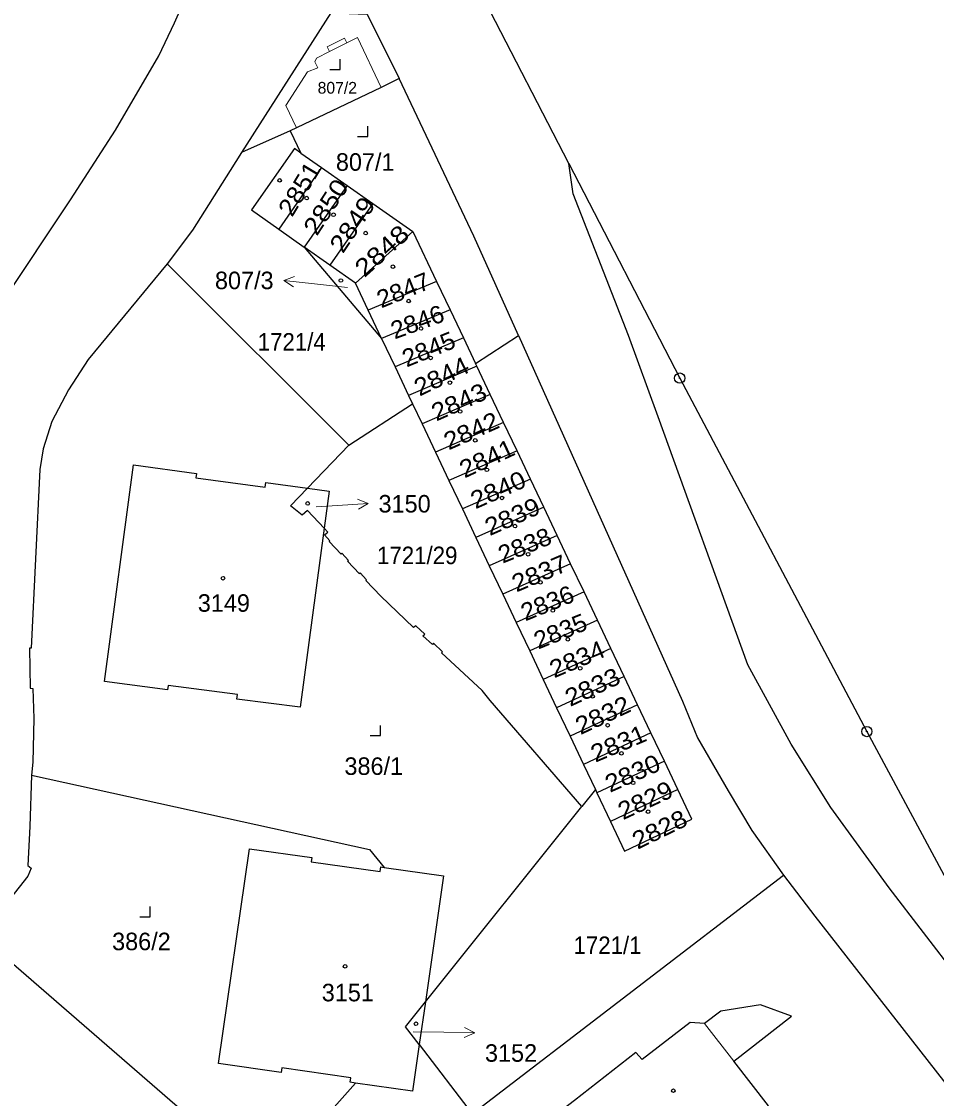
# Model space of a CAD drawing. Extents: x -679733 to -673243, y -1075091 to -1066557.
# Drawn here: x -676746.3 to -676657.5, y -1071850.5 to -1071746 of the extents above; entities that cross this region are included whole.
import ezdxf
from ezdxf.enums import TextEntityAlignment as Align

# ---------------------------------------------------------------- set-up
doc = ezdxf.new("R2010")
doc.units = 0
doc.header["$LTSCALE"] = 0.68
for name, color, linetype, lineweight in [('1', 7, 'Continuous', 25), ('3', 7, 'Continuous', 25), ('4', 7, 'Continuous', 13), ('5', 7, 'Continuous', 25), ('7', 7, 'Continuous', 13), ('8', 7, 'Continuous', 25)]:
    doc.layers.add(name, color=color, linetype=linetype, lineweight=lineweight)
doc.layers.add('2', color=7, linetype='Continuous')

msp = doc.modelspace()

# ---------------------------------------------------------------- linework, layer by layer
at = {"layer": '1'}
for p, q in [((-676716.3, -1071745.18), (-676724.98, -1071758.74)), ((-676720.25, -1071756.63), (-676724.98, -1071758.74)), ((-676714.73, -1071761.95), (-676718.9, -1071767.92)), ((-676712.23, -1071763.7), (-676716.41, -1071769.68)), ((-676708.34, -1071766.42), (-676713.93, -1071771.42)), ((-676706.04, -1071771.27), (-676712.69, -1071774.04)), ((-676703.44, -1071776.74), (-676710.07, -1071779.55)), ((-676710.07, -1071779.55), (-676708.77, -1071782.31)), ((-676702.14, -1071779.48), (-676702.27, -1071779.21)), ((-676714.55, -1071787.16), (-676708.37, -1071783.15)), ((-676694.34, -1071795.91), (-676695.64, -1071793.17)), ((-676698.32, -1071804.36), (-676697.01, -1071807.11)), ((-676697.01, -1071807.11), (-676695.7, -1071809.87)), ((-676695.7, -1071809.87), (-676694.4, -1071812.62)), ((-676694.4, -1071812.62), (-676693.09, -1071815.38)), ((-676693.09, -1071815.38), (-676691.78, -1071818.14)), ((-676690.63, -1071820.57), (-676691.95, -1071822.2)), ((-676702.61, -1071852.03), (-676672.38, -1071828.88))]:
    msp.add_line(p, q, dxfattribs=at)
for points in [[(-676693.21, -1071759.8), (-676701.32, -1071744.09), (-676717.48, -1071721.4)], [(-676755.36, -1071799.42), (-676754.79, -1071796.28), (-676754.47, -1071792.26), (-676753.92, -1071788.28), (-676751.72, -1071780.58), (-676748.21, -1071773.29), (-676741.58, -1071763.33), (-676737.2, -1071756.59), (-676733.02, -1071749.38), (-676731.47, -1071746.17), (-676730.54, -1071744.07)], [(-676716.3, -1071745.18), (-676712.79, -1071745.31), (-676709.69, -1071751.58)], [(-676709.69, -1071751.58), (-676711.43, -1071752.43), (-676719.64, -1071756.35), (-676720.25, -1071756.63), (-676719.21, -1071758.81), (-676717.23, -1071760.2), (-676714.73, -1071761.95), (-676712.23, -1071763.7), (-676708.34, -1071766.42)], [(-676698.11, -1071776.51), (-676702.42, -1071766.86), (-676709.69, -1071751.58)], [(-676724.98, -1071758.74), (-676726.07, -1071760.49), (-676729.74, -1071766.29), (-676732.19, -1071769.55)], [(-676719.21, -1071758.81), (-676719.85, -1071758.36), (-676724.01, -1071764.32), (-676721.37, -1071766.18)], [(-676717.23, -1071760.2), (-676721.37, -1071766.18), (-676718.9, -1071767.92)], [(-676536.59, -1072122.5), (-676533.92, -1072098.22), (-676545.12, -1072067.43), (-676565.16, -1072040.09), (-676600.33, -1072005.09), (-676616.66, -1071979.22), (-676622.81, -1071969.28), (-676636.28, -1071948.34), (-676643.38, -1071915.55), (-676643.27, -1071912.66), (-676641.57, -1071878.93), (-676640.51, -1071869.39), (-676644.08, -1071858.21), (-676648.12, -1071848.64), (-676652.14, -1071843.11), (-676662.12, -1071830.1), (-676667.77, -1071822.29), (-676671.63, -1071816.16), (-676675.84, -1071808.46), (-676684.53, -1071784.41), (-676687.42, -1071776.51), (-676692.78, -1071762.77), (-676693.21, -1071759.8)], [(-676693.21, -1071759.8), (-676682.45, -1071780.64), (-676664.29, -1071814.93), (-676647.47, -1071846.25), (-676640.24, -1071862.09), (-676636.02, -1071877.65), (-676635.05, -1071901.27), (-676635.17, -1071919.29), (-676633.29, -1071941.26), (-676629.86, -1071950.91), (-676620.91, -1071965.54), (-676603.92, -1071990.64), (-676585.08, -1072007.38), (-676570.01, -1072017.31), (-676553.76, -1072031.84)], [(-676708.34, -1071766.42), (-676706.04, -1071771.27), (-676704.74, -1071774.01), (-676703.44, -1071776.74), (-676702.27, -1071779.21), (-676698.11, -1071776.51)], [(-676716.41, -1071769.68), (-676718.9, -1071767.92), (-676711.38, -1071776.8)], [(-676732.19, -1071769.55), (-676739.85, -1071778.82), (-676741.77, -1071781.78), (-676743.4, -1071784.84), (-676744.23, -1071787.5), (-676744.54, -1071789.51), (-676745.41, -1071806.85), (-676745.56, -1071806.83), (-676745.48, -1071810.72), (-676745.22, -1071810.74), (-676745.14, -1071813.68), (-676745.24, -1071817.89), (-676745.36, -1071819.18)], [(-676716.97, -1071795.21), (-676719.3, -1071812.58), (-676725.43, -1071811.78), (-676725.37, -1071811.33), (-676732.1, -1071810.45), (-676732.16, -1071810.89), (-676738.27, -1071810.09), (-676735.46, -1071789.06), (-676729.36, -1071789.88), (-676729.42, -1071790.32), (-676722.68, -1071791.22), (-676722.62, -1071790.78), (-676718.59, -1071791.32), (-676714.55, -1071787.16), (-676732.19, -1071769.55)], [(-676711.38, -1071776.8), (-676712.69, -1071774.04), (-676713.93, -1071771.42), (-676716.41, -1071769.68)], [(-676704.74, -1071774.01), (-676711.38, -1071776.8), (-676710.07, -1071779.55)], [(-676698.11, -1071776.51), (-676682.18, -1071812), (-676680.72, -1071815.55), (-676677.74, -1071820.7), (-676675.45, -1071824.52), (-676672.38, -1071828.88)], [(-676700.84, -1071782.22), (-676702.14, -1071779.48), (-676708.77, -1071782.31)], [(-676698.24, -1071787.69), (-676699.54, -1071784.96), (-676700.84, -1071782.22), (-676707.46, -1071785.06), (-676706.16, -1071787.82)], [(-676708.77, -1071782.31), (-676708.37, -1071783.15), (-676707.46, -1071785.06)], [(-676699.54, -1071784.96), (-676706.16, -1071787.82), (-676704.85, -1071790.58)], [(-676695.64, -1071793.17), (-676696.94, -1071790.43), (-676698.24, -1071787.69), (-676704.85, -1071790.58), (-676703.54, -1071793.33)], [(-676696.94, -1071790.43), (-676703.54, -1071793.33), (-676702.24, -1071796.09)], [(-676716.97, -1071795.21), (-676718.59, -1071793.49), (-676719.08, -1071793.95), (-676720.24, -1071793.02), (-676718.59, -1071791.32)], [(-676718.59, -1071791.32), (-676716.48, -1071791.6), (-676716.97, -1071795.21)], [(-676695.64, -1071793.17), (-676702.24, -1071796.09), (-676700.93, -1071798.84)], [(-676691.95, -1071822.2), (-676700.84, -1071811.92), (-676701.62, -1071810.96), (-676705.57, -1071807.3), (-676705.46, -1071807.19), (-676706.34, -1071806.37), (-676706.45, -1071806.49), (-676707.37, -1071805.64), (-676707.2, -1071805.5), (-676708.06, -1071804.68), (-676708.28, -1071804.84), (-676711.47, -1071801.81), (-676712.92, -1071800.28), (-676712.84, -1071800.21), (-676713.45, -1071799.54), (-676713.53, -1071799.62), (-676714.69, -1071798.41), (-676714.61, -1071798.33), (-676715.24, -1071797.64), (-676715.32, -1071797.72), (-676716.48, -1071796.5), (-676716.4, -1071796.43), (-676716.94, -1071795.86), (-676716.6, -1071795.6), (-676716.97, -1071795.21)], [(-676693.04, -1071798.65), (-676694.34, -1071795.91), (-676700.93, -1071798.84), (-676699.62, -1071801.6)], [(-676691.74, -1071801.38), (-676693.04, -1071798.65), (-676699.62, -1071801.6), (-676698.32, -1071804.36)], [(-676690.44, -1071804.12), (-676691.74, -1071801.38), (-676698.32, -1071804.36)], [(-676689.14, -1071806.86), (-676690.44, -1071804.12), (-676697.01, -1071807.11)], [(-676687.84, -1071809.6), (-676689.14, -1071806.86), (-676695.7, -1071809.87)], [(-676686.54, -1071812.33), (-676687.84, -1071809.6), (-676694.4, -1071812.62)], [(-676685.24, -1071815.07), (-676686.54, -1071812.33), (-676693.09, -1071815.38)], [(-676683.94, -1071817.81), (-676685.24, -1071815.07), (-676691.78, -1071818.14), (-676690.63, -1071820.57), (-676690.48, -1071820.89)], [(-676682.64, -1071820.55), (-676683.94, -1071817.81), (-676690.48, -1071820.89), (-676689.17, -1071823.65)], [(-676745.36, -1071819.18), (-676745.52, -1071824.15), (-676745.73, -1071827.94), (-676745.4, -1071828.18), (-676745.72, -1071828.95), (-676750.3, -1071834.75)], [(-676745.36, -1071819.18), (-676712.55, -1071826.39), (-676711.13, -1071828.12)], [(-676711.13, -1071828.12), (-676705.37, -1071828.92), (-676707.13, -1071841.17), (-676691.95, -1071822.2)], [(-676713.91, -1071849.04), (-676714.44, -1071848.96), (-676714.37, -1071848.52), (-676721.06, -1071847.56), (-676721.12, -1071848), (-676727.21, -1071847.13), (-676724.21, -1071826.3), (-676718.15, -1071827.14), (-676718.21, -1071827.59), (-676711.52, -1071828.52), (-676711.46, -1071828.07), (-676711.13, -1071828.12)], [(-676672.38, -1071828.88), (-676669.33, -1071832.84), (-676653.63, -1071852.97)], [(-676750.3, -1071834.75), (-676731.46, -1071851.09), (-676722.53, -1071858.73), (-676713.91, -1071849.04)], [(-676707.73, -1071845.31), (-676709.05, -1071843.57), (-676707.13, -1071841.17)], [(-676707.13, -1071841.17), (-676707.73, -1071845.31), (-676702.61, -1071852.03)], [(-676707.73, -1071845.31), (-676708.38, -1071849.84), (-676713.91, -1071849.04)]]:
    msp.add_lwpolyline(points, dxfattribs=at)
for points in [[(-676689.17, -1071823.65), (-676687.8, -1071826.54), (-676681.28, -1071823.42), (-676682.64, -1071820.55)], [(-676691.3, -1071855.82), (-676688.8, -1071855.81), (-676685.38, -1071860.18), (-676681.7, -1071857.31), (-676681.39, -1071857.7), (-676679.94, -1071857.86), (-676678.17, -1071856.51), (-676677.97, -1071855.06), (-676678.24, -1071854.71), (-676673.85, -1071851.26), (-676677.19, -1071846.92), (-676671.6, -1071842.54), (-676674.61, -1071841.45), (-676678.45, -1071842.08), (-676680.06, -1071843.27), (-676681.44, -1071843.18), (-676686.09, -1071846.74), (-676686.71, -1071846.09), (-676692.65, -1071850.74), (-676694.72, -1071852.32), (-676691.7, -1071856.16)]]:
    msp.add_lwpolyline(points, close=True, dxfattribs=at)
at = {"layer": '3'}
for points in [[(-676716.421, -1071750.68), (-676715.42, -1071750.68), (-676715.42, -1071749.68)], [(-676713.721, -1071757.18), (-676712.72, -1071757.18), (-676712.72, -1071756.18)], [(-676712.481, -1071815.33), (-676711.48, -1071815.33), (-676711.48, -1071814.33)], [(-676734.841, -1071832.9), (-676733.84, -1071832.9), (-676733.84, -1071831.9)]]:
    msp.add_lwpolyline(points, dxfattribs=at)
at = {"layer": '4'}
for p, q in [((-676716.68, -1071748.51), (-676714.98, -1071747.66)), ((-676714.98, -1071747.66), (-676714.75, -1071748.11)), ((-676714.75, -1071748.11), (-676713.73, -1071747.59)), ((-676713.73, -1071747.59), (-676711.43, -1071752.43)), ((-676716.45, -1071748.96), (-676716.68, -1071748.51)), ((-676716.45, -1071748.96), (-676714.75, -1071748.11)), ((-676717.87, -1071749.96), (-676717.7, -1071749.58)), ((-676717.7, -1071749.58), (-676716.45, -1071748.96)), ((-676718.59, -1071750.93), (-676717.58, -1071750.52)), ((-676717.58, -1071750.52), (-676717.87, -1071749.96)), ((-676720.68, -1071754.19), (-676718.59, -1071750.93)), ((-676719.64, -1071756.35), (-676720.68, -1071754.19)), ((-676680.06, -1071843.27), (-676677.19, -1071846.92))]:
    msp.add_line(p, q, dxfattribs=at)
at = {"layer": '5'}
for centre in [(-676721.2768, -1071761.4492), (-676718.6568, -1071763.1692), (-676716.0468, -1071764.7892), (-676712.9268, -1071766.5692), (-676710.2868, -1071769.8292), (-676715.3368, -1071771.1692), (-676708.7568, -1071773.1592), (-676707.5568, -1071775.8192), (-676706.6268, -1071778.6792), (-676704.7568, -1071781.0792), (-676703.7568, -1071783.8792), (-676702.2968, -1071786.6792), (-676701.1668, -1071789.5392), (-676718.5568, -1071792.7992), (-676699.6968, -1071792.2692), (-676698.4368, -1071794.9992), (-676697.1668, -1071797.7292), (-676726.7768, -1071800.0592), (-676695.9668, -1071800.4592), (-676694.7668, -1071803.1892), (-676693.3068, -1071805.9892), (-676692.1068, -1071808.7892), (-676690.9068, -1071811.5192), (-676689.4468, -1071814.3192), (-676688.1068, -1071817.0492), (-676686.9768, -1071819.9092), (-676685.5168, -1071822.7092), (-676714.9268, -1071837.7192), (-676708.0468, -1071843.2892), (-676683.0668, -1071849.7792)]:
    msp.add_circle(centre, 0.175, dxfattribs=at)
at = {"layer": '7'}
for p, q in [((-676720.875, -1071771.176), (-676719.931, -1071771.779)), ((-676712.676, -1071792.801), (-676713.71, -1071792.371)), ((-676702.349, -1071844.152), (-676703.342, -1071843.634))]:
    msp.add_line(p, q, dxfattribs=at)
for points in [[(-676714.7, -1071771.85), (-676717.89, -1071771.49), (-676720.875, -1071771.176), (-676719.826, -1071770.783)], [(-676717.73, -1071793.14), (-676715.67, -1071793.01), (-676712.676, -1071792.801), (-676713.64, -1071793.37)], [(-676708.33, -1071844.07), (-676705.35, -1071844.1), (-676702.349, -1071844.152), (-676703.36, -1071844.636)]]:
    msp.add_lwpolyline(points, dxfattribs=at)
at = {"layer": '8'}
for centre, radius in [((-676682.45, -1071780.6399), 0.5), ((-676682.45, -1071780.6399), 0.0303), ((-676664.29, -1071814.9299), 0.5), ((-676664.29, -1071814.9299), 0.0303)]:
    msp.add_circle(centre, radius, dxfattribs=at)

# ---------------------------------------------------------------- texts
at = {"layer": '2'}
for s, height, p in [('807/2', 1.14, (-676717.59, -1071753.04)), ('807/1', 1.7, (-676715.82, -1071760.519)), ('3150', 1.7, (-676711.68, -1071793.68)), ('3149', 1.7, (-676729.22, -1071803.31)), ('386/1', 1.7, (-676714.99, -1071819.14)), ('386/2', 1.7, (-676737.54, -1071836.15)), ('3151', 1.7, (-676717.19, -1071841.11)), ('3152', 1.7, (-676701.35, -1071846.973))]:
    msp.add_text(s, height=height, dxfattribs=at).set_placement(p)
for s, rotation, width, p in [('2851', 59, 1.1, (-676720.071, -1071765.087)), ('2850', 57, 1.15, (-676717.667, -1071766.922)), ('2849', 56, 1.15, (-676715.145, -1071768.625)), ('2848', 42, 1.2, (-676713.051, -1071770.941)), ('2847', 22, 1.05, (-676711.421, -1071773.878)), ('2846', 20, 1.05, (-676710.119, -1071776.888)), ('2845', 22, 1.05, (-676708.961, -1071779.608)), ('2844', 26, 1.1, (-676707.707, -1071782.443)), ('2843', 24, 1.1, (-676706.074, -1071784.856)), ('2842', 24, 1.1, (-676704.874, -1071787.656)), ('2841', 25, 1.1, (-676703.33, -1071790.38)), ('2840', 24, 1.1, (-676702.274, -1071793.376)), ('2839', 24, 1.1, (-676700.884, -1071795.976)), ('2838', 22, 1.05, (-676699.641, -1071798.648)), ('2837', 23, 1.1, (-676698.297, -1071801.442)), ('2836', 22, 1.05, (-676697.441, -1071804.248)), ('2835', 22, 1.05, (-676696.181, -1071806.978)), ('2834', 23, 1.1, (-676694.637, -1071809.772)), ('2833', 25, 1.1, (-676693.08, -1071812.55)), ('2832', 25, 1.1, (-676692.08, -1071815.28)), ('2831', 23, 1.1, (-676690.637, -1071817.962)), ('2830', 24, 1.1, (-676689.224, -1071820.886)), ('2829', 25, 1.1, (-676687.95, -1071823.54)), ('2828', 26, 1.1, (-676686.537, -1071826.403))]:
    msp.add_text(s, height=1.7, rotation=rotation, dxfattribs=dict(at, width=width)).set_placement(p)
msp.add_text('807/3', height=1.7, dxfattribs=at).set_placement((-676721.869, -1071772.009), align=Align.RIGHT)
at = {"layer": '2', "width": 0.95}
for s, p in [('1721/4', (-676723.41, -1071777.97)), ('1721/29', (-676711.83, -1071798.69)), ('1721/1', (-676692.76, -1071836.519))]:
    msp.add_text(s, height=1.7, dxfattribs=at).set_placement(p)

doc.saveas('drawing.dxf')
